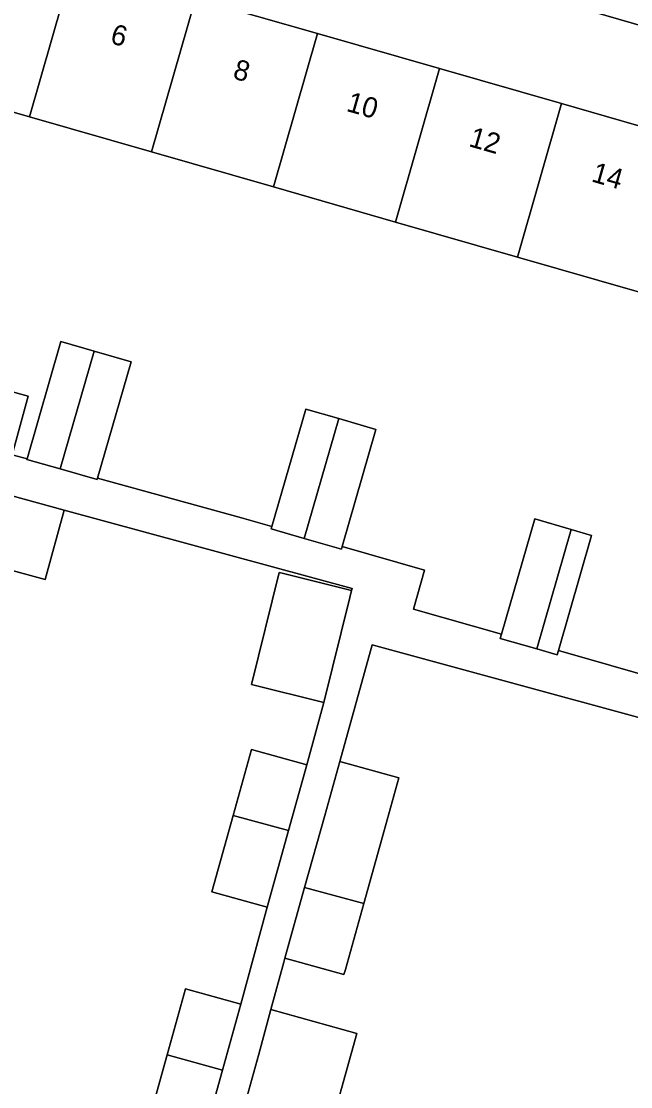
# Model space of a CAD drawing. Extents: x 159817 to 160765, y 380688 to 381638.
# Drawn here: x 160351 to 160381, y 381110.3 to 381162.8 of the extents above; entities that cross this region are included whole.
import ezdxf

# ---------------------------------------------------------------- set-up
doc = ezdxf.new("R2010")
doc.units = 0
for name, color, linetype in [('IMGEO_Erf', 7, 'Continuous'), ('IMGEO_Pand', 7, 'Continuous'), ('IMGEO_Pand_nummerreeks', 7, 'Continuous'), ('IMGEO_Voetpad_open', 7, 'Continuous')]:
    doc.layers.add(name, color=color, linetype=linetype)

msp = doc.modelspace()

# ---------------------------------------------------------------- linework, layer by layer
at = {"layer": 'IMGEO_Erf'}
for points in [[(160407.146, 381155.127), (160345.496, 381172.978)], [(160347.93, 381145.236), (160351.365, 381144.299), (160350.575, 381141.403), (160351.308, 381141.202), (160352.974, 381146.982), (160354.602, 381146.513), (160356.428, 381145.987), (160354.774, 381140.248), (160361.864, 381138.296), (160363.358, 381137.869), (160365.026, 381143.655), (160366.654, 381143.186), (160368.48, 381142.66), (160366.815, 381136.881), (160370.874, 381135.721), (160370.326, 381133.806), (160374.662, 381132.566), (160376.302, 381138.244), (160378.093, 381137.727), (160379.097, 381137.437), (160377.465, 381131.765), (160382.617, 381130.292)], [(160357.154, 381108.078), (160358.198, 381111.844), (160359.1, 381115.101), (160361.826, 381114.345), (160363.13, 381119.119), (160360.404, 381119.874), (160361.448, 381123.64), (160362.351, 381126.897), (160365.076, 381126.141), (160365.873, 381129.027), (160365.918, 381129.21), (160362.351, 381130.09), (160363.711, 381135.604), (160363.925, 381135.551), (160367.279, 381134.723), (160367.303, 381134.822), (160353.135, 381138.686), (160352.201, 381135.261), (160346.276, 381136.878)], [(160383.515, 381108.712), (160384.421, 381112.025), (160381.548, 381112.81), (160382.25, 381115.38), (160381.94, 381115.465), (160383.542, 381121.328), (160386.725, 381120.458), (160388.392, 381126.555), (160368.301, 381132.044), (160366.699, 381126.297), (160369.604, 381125.487), (160368.864, 381122.834), (160367.88, 381119.305), (160366.974, 381116.052), (160366.905, 381115.808), (160364, 381116.618), (160363.943, 381116.412), (160363.312, 381114.081), (160367.533, 381112.903), (160365.94, 381107.189)]]:
    msp.add_lwpolyline(points, dxfattribs=at)
msp.add_lwpolyline([(160387.463, 381147.685), (160381.456, 381149.414), (160375.447, 381151.142), (160369.441, 381152.87), (160363.433, 381154.598), (160357.426, 381156.326), (160351.418, 381158.055), (160345.296, 381159.816), (160347.471, 381167.376), (160353.593, 381165.615), (160359.601, 381163.887), (160365.608, 381162.159), (160371.616, 381160.43), (160377.622, 381158.703), (160383.631, 381156.974), (160389.638, 381155.246), (160395.644, 381153.518), (160401.771, 381151.756), (160400.922, 381148.803), (160406.891, 381147.056), (160404.695, 381139.55), (160398.613, 381141.351), (160399.462, 381144.234), (160393.469, 381145.958)], close=True, dxfattribs=at)
at = {"layer": 'IMGEO_Pand'}
for points in [[(160353.593, 381165.615), (160347.471, 381167.376), (160345.296, 381159.816), (160351.418, 381158.055)], [(160359.601, 381163.887), (160353.593, 381165.615), (160351.418, 381158.055), (160357.426, 381156.326)], [(160359.601, 381163.887), (160357.426, 381156.326), (160363.433, 381154.598), (160365.608, 381162.159)], [(160369.441, 381152.87), (160371.616, 381160.43), (160365.608, 381162.159), (160363.433, 381154.598)], [(160375.447, 381151.142), (160377.622, 381158.703), (160371.616, 381160.43), (160369.441, 381152.87)], [(160375.447, 381151.142), (160381.456, 381149.414), (160383.631, 381156.974), (160377.622, 381158.703)], [(160354.602, 381146.513), (160352.974, 381146.982), (160351.308, 381141.202), (160351.302, 381141.182), (160352.933, 381140.712)], [(160356.428, 381145.987), (160354.602, 381146.513), (160352.933, 381140.712), (160354.756, 381140.186), (160354.774, 381140.248)], [(160351.365, 381144.299), (160347.93, 381145.236), (160347.152, 381142.38), (160350.572, 381141.393), (160350.575, 381141.403)], [(160366.654, 381143.186), (160365.026, 381143.655), (160363.358, 381137.869), (160363.324, 381137.752), (160364.955, 381137.281)], [(160368.48, 381142.66), (160366.654, 381143.186), (160364.955, 381137.281), (160366.779, 381136.755), (160366.815, 381136.881)], [(160338.469, 381136.196), (160345.562, 381134.261), (160346.276, 381136.878), (160352.201, 381135.261), (160353.135, 381138.686), (160347.21, 381140.302), (160344.941, 381140.921), (160340.117, 381142.237)], [(160378.093, 381137.727), (160376.302, 381138.244), (160374.662, 381132.566), (160374.603, 381132.363), (160376.4, 381131.843)], [(160378.093, 381137.727), (160376.4, 381131.843), (160377.404, 381131.553), (160377.465, 381131.765), (160379.097, 381137.437)], [(160367.194, 381134.381), (160367.279, 381134.723), (160363.925, 381135.551), (160363.711, 381135.604), (160362.351, 381130.09), (160365.918, 381129.21)], [(160364.177, 381122.896), (160365.076, 381126.141), (160362.351, 381126.897), (160361.448, 381123.64)], [(160366.699, 381126.297), (160365.959, 381123.644), (160364.971, 381120.1), (160367.88, 381119.305), (160368.864, 381122.834), (160369.604, 381125.487)], [(160364.177, 381122.896), (160361.448, 381123.64), (160360.404, 381119.874), (160363.13, 381119.119)], [(160367.88, 381119.305), (160364.971, 381120.1), (160364, 381116.618), (160366.905, 381115.808), (160366.974, 381116.052)], [(160360.926, 381111.1), (160361.826, 381114.345), (160359.1, 381115.101), (160358.198, 381111.844)], [(160363.312, 381114.081), (160362.718, 381111.883), (160361.73, 381108.339), (160365.138, 381107.408), (160365.94, 381107.189), (160367.533, 381112.903)], [(160360.926, 381111.1), (160358.198, 381111.844), (160357.154, 381108.078), (160359.879, 381107.323)]]:
    msp.add_lwpolyline(points, close=True, dxfattribs=at)
at = {"layer": 'IMGEO_Voetpad_open'}
for points in [[(160342.299, 381175.418), (160345.496, 381172.978), (160407.146, 381155.127), (160412.248, 381153.013)], [(160382.617, 381130.292), (160377.465, 381131.765), (160377.404, 381131.553), (160376.4, 381131.843), (160374.603, 381132.363), (160374.662, 381132.566), (160370.326, 381133.806), (160370.874, 381135.721), (160366.815, 381136.881), (160366.779, 381136.755), (160364.955, 381137.281), (160363.324, 381137.752), (160363.358, 381137.869), (160361.864, 381138.296), (160354.774, 381140.248), (160354.756, 381140.186), (160352.933, 381140.712), (160351.302, 381141.182), (160351.308, 381141.202), (160350.575, 381141.403)], [(160347.21, 381140.302), (160353.135, 381138.686), (160367.303, 381134.822), (160367.279, 381134.723), (160367.194, 381134.381), (160365.918, 381129.21), (160365.873, 381129.027), (160365.076, 381126.141), (160364.177, 381122.896), (160363.13, 381119.119), (160361.826, 381114.345), (160360.926, 381111.1), (160359.879, 381107.323)], [(160361.73, 381108.339), (160362.718, 381111.883), (160363.312, 381114.081), (160363.943, 381116.412), (160364, 381116.618), (160364.971, 381120.1), (160365.959, 381123.644), (160366.699, 381126.297), (160368.301, 381132.044), (160388.392, 381126.555)]]:
    msp.add_lwpolyline(points, dxfattribs=at)

# ---------------------------------------------------------------- texts
at = {"layer": 'IMGEO_Pand_nummerreeks'}
for s, p in [('6', (160355.349, 381161.696)), ('8', (160361.387, 381159.959)), ('10', (160366.977, 381158.352)), ('12', (160373.004, 381156.618)), ('14', (160379.041, 381154.881))]:
    msp.add_text(s, height=1, rotation=343.9515, dxfattribs=at).set_placement(p)

doc.saveas('drawing.dxf')
